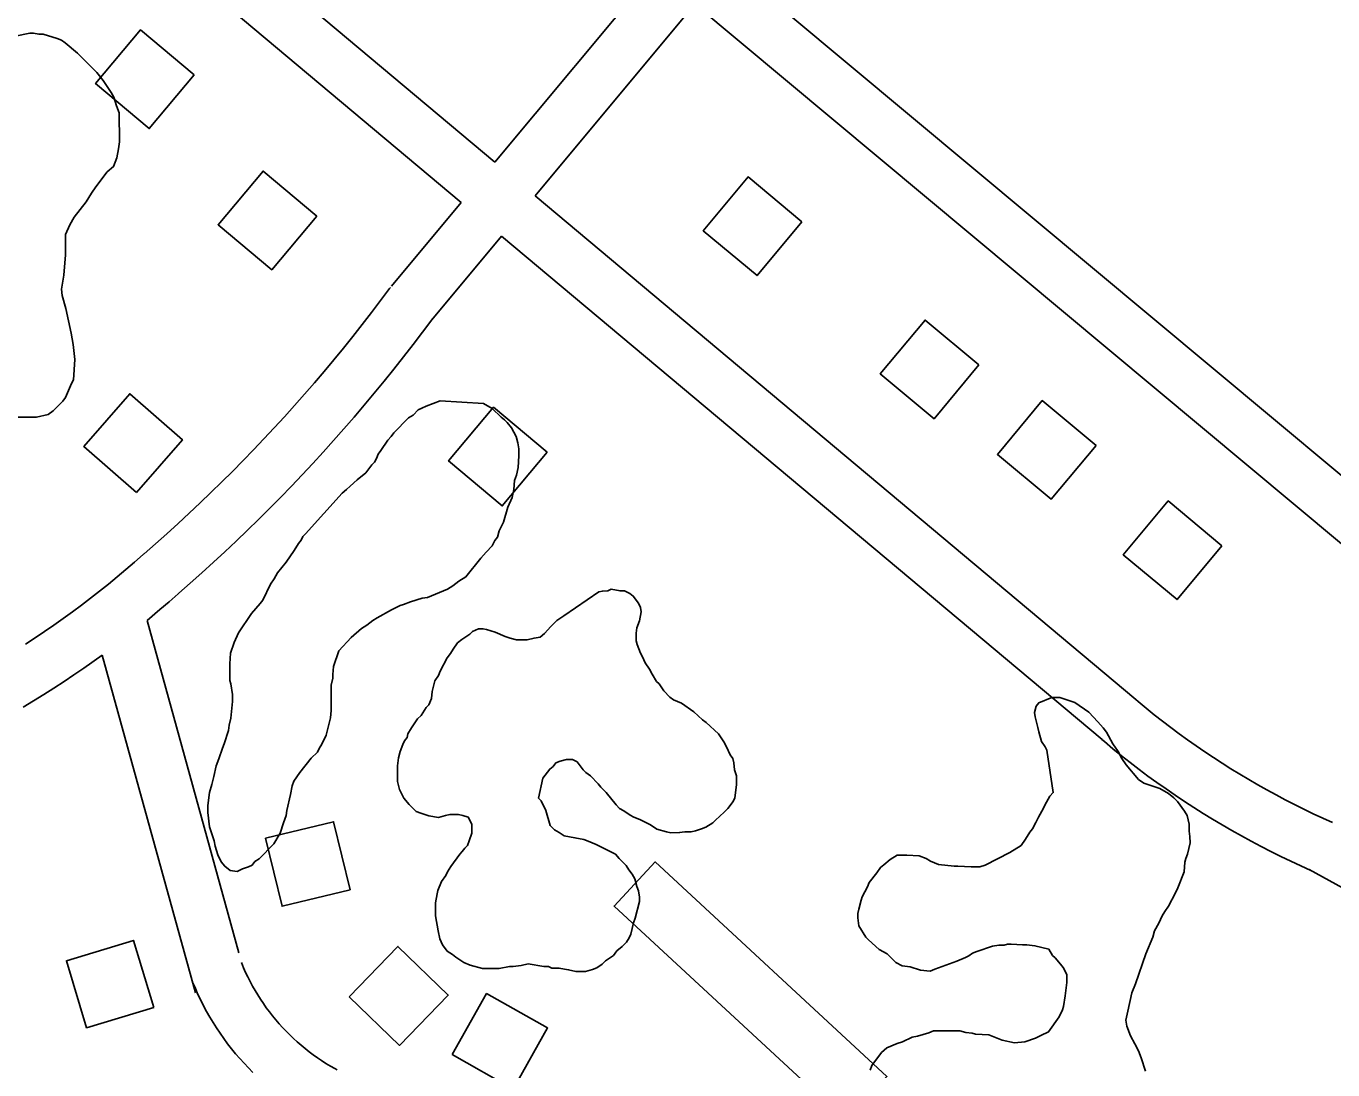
# Model space of a CAD drawing. Extents: x 3683402 to 3721514, y 487807 to 513565.
# Drawn here: x 3704638 to 3705384, y 496025 to 496621 of the extents above; entities that cross this region are included whole.
import ezdxf

# ---------------------------------------------------------------- set-up
doc = ezdxf.new("R2010")
doc.units = 0
for name, color, linetype in [('V-BLDG-OTLN', 7, 'Continuous'), ('V-ROAD-CNTR', 7, 'Continuous'), ('V-SITE-VEGE', 7, 'Continuous')]:
    doc.layers.add(name, color=color, linetype=linetype)

msp = doc.modelspace()

# ---------------------------------------------------------------- linework, layer by layer
at = {"layer": 'V-BLDG-OTLN'}
for points in [[(3704733.54, 496593.3), (3704702.89, 496618.99), (3704677.2, 496588.33), (3704707.86, 496562.64)], [(3704803.58, 496512.64), (3704772.92, 496538.33), (3704747.23, 496507.67), (3704777.89, 496481.98)], [(3705080.69, 496509.37), (3705049.97, 496534.99), (3705024.35, 496504.28), (3705055.06, 496478.65)], [(3705181.82, 496427.66), (3705151.1, 496453.28), (3705125.48, 496422.57), (3705156.19, 496396.94)], [(3704700.56, 496354.78), (3704726.86, 496384.92), (3704696.72, 496411.22), (3704670.42, 496381.08)], [(3705248.7, 496381.67), (3705217.98, 496407.3), (3705192.36, 496376.58), (3705223.08, 496350.96)], [(3704935.22, 496377.81), (3704904.56, 496403.5), (3704878.87, 496372.84), (3704909.53, 496347.15)], [(3705320.64, 496324.32), (3705289.93, 496349.95), (3705264.3, 496319.23), (3705295.02, 496293.61)], [(3704774.29, 496157.39), (3704783.72, 496118.52), (3704822.6, 496127.96), (3704813.16, 496166.83)], [(3705105.92, 495996.01), (3704973.43, 496118.6), (3704996.8, 496143.86), (3705129.29, 496021.27)], [(3704710.4, 496060.73), (3704698.8, 496099.01), (3704660.52, 496087.41), (3704672.12, 496049.13)], [(3704822.12, 496066.86), (3704850.89, 496039.06), (3704878.68, 496067.83), (3704849.91, 496095.62)], [(3704880.97, 496033.82), (3704915.81, 496014.18), (3704935.46, 496049.02), (3704900.61, 496068.66)]]:
    msp.add_lwpolyline(points, close=True, dxfattribs=at)
at = {"layer": 'V-ROAD-CNTR'}
for points in [[(3704905.27, 496543.46), (3704394.19, 496971.68)], [(3704886.06, 496520.41), (3704549.98, 496802.01)], [(3704905.27, 496543.46), (3704996.46, 496652.85)], [(3705696.94, 496107.56), (3705038.7, 496656.68)], [(3704928.27, 496524.19), (3705019.49, 496633.63)], [(3705677.72, 496084.53), (3705019.49, 496633.63)], [(3705271.41, 496236.68), (3704928.27, 496524.19)], [(3704846.17, 496472.55), (3704886.06, 496520.41)], [(3704869.21, 496453.35), (3704909.06, 496501.14)], [(3705252.14, 496213.68), (3704909.06, 496501.14)], [(3704704.95, 496319.83), (3704711.49, 496325.54), (3704717.92, 496331.27), (3704724.3, 496337.06), (3704730.62, 496342.91), (3704736.9, 496348.82), (3704743.11, 496354.78), (3704749.28, 496360.8), (3704755.38, 496366.87), (3704761.44, 496373), (3704767.43, 496379.19), (3704773.37, 496385.43), (3704779.25, 496391.72), (3704785.08, 496398.07), (3704790.84, 496404.47), (3704796.55, 496410.92), (3704802.19, 496417.43), (3704807.78, 496423.98), (3704813.31, 496430.59), (3704818.78, 496437.25), (3704824.18, 496443.95), (3704829.53, 496450.71), (3704834.81, 496457.51), (3704840.03, 496464.37), (3704845.21, 496471.29), (3704845.63, 496471.87)], [(3704724.7, 496297.25), (3704731.34, 496303.05), (3704737.98, 496308.97), (3704744.56, 496314.94), (3704751.09, 496320.97), (3704757.56, 496327.07), (3704763.98, 496333.22), (3704770.33, 496339.43), (3704776.64, 496345.7), (3704782.88, 496352.02), (3704789.07, 496358.41), (3704795.2, 496364.84), (3704801.26, 496371.34), (3704807.27, 496377.89), (3704813.22, 496384.49), (3704819.11, 496391.15), (3704824.94, 496397.86), (3704830.7, 496404.63), (3704836.41, 496411.44), (3704842.05, 496418.31), (3704847.63, 496425.23), (3704853.14, 496432.2), (3704858.59, 496439.23), (3704863.98, 496446.3), (3704869.28, 496453.39), (3704869.75, 496454.03)], [(3704637.2, 496268.26), (3704642.64, 496271.81), (3704648.04, 496275.43), (3704653.4, 496279.11), (3704658.71, 496282.85), (3704663.97, 496286.66), (3704669.19, 496290.53), (3704674.37, 496294.46), (3704679.49, 496298.45), (3704684.57, 496302.51), (3704689.6, 496306.62), (3704694.58, 496310.8), (3704699.51, 496315.03), (3704704.42, 496319.35), (3704704.85, 496319.73)], [(3704706.66, 496281.78), (3704713.99, 496287.92), (3704719.2, 496292.39), (3704724.31, 496296.9), (3704724.81, 496297.34)], [(3704706.66, 496281.78), (3704759.1, 496092.01)], [(3704635.94, 496232.21), (3704641.81, 496235.75), (3704647.65, 496239.36), (3704653.44, 496243.04), (3704659.18, 496246.78), (3704664.88, 496250.6), (3704670.53, 496254.48), (3704681.04, 496261.89)], [(3704681.04, 496261.89), (3704734.31, 496069.09)], [(3705383.74, 496166.43), (3705378.21, 496168.9), (3705372.81, 496171.4), (3705367.44, 496173.97), (3705362.1, 496176.61), (3705356.79, 496179.32), (3705351.53, 496182.1), (3705346.3, 496184.95), (3705341.1, 496187.86), (3705335.95, 496190.84), (3705330.83, 496193.89), (3705325.76, 496197.01), (3705320.73, 496200.19), (3705315.73, 496203.43), (3705310.78, 496206.74), (3705305.88, 496210.12), (3705301.01, 496213.56), (3705296.2, 496217.06), (3705291.43, 496220.62), (3705286.7, 496224.25), (3705282.02, 496227.93), (3705277.4, 496231.68), (3705272.79, 496235.51), (3705271.46, 496236.64)], [(3705371.49, 496139.04), (3705365.79, 496141.59), (3705360.03, 496144.25), (3705354.31, 496146.99), (3705348.62, 496149.81), (3705342.97, 496152.69), (3705337.36, 496155.66), (3705331.78, 496158.69), (3705326.25, 496161.8), (3705320.76, 496164.97), (3705315.31, 496168.22), (3705309.9, 496171.54), (3705304.54, 496174.93), (3705299.22, 496178.39), (3705293.94, 496181.92), (3705288.71, 496185.51), (3705283.53, 496189.18), (3705278.4, 496192.91), (3705273.32, 496196.7), (3705268.28, 496200.57), (3705263.3, 496204.49), (3705258.37, 496208.49), (3705253.52, 496212.52), (3705252.09, 496213.73)], [(3705477.42, 496080.67), (3705370.38, 496139.59)], [(3704760.55, 496086.33), (3704761.75, 496083.46), (3704762.94, 496080.78), (3704764.2, 496078.14), (3704765.52, 496075.53), (3704766.91, 496072.94), (3704768.36, 496070.39), (3704769.86, 496067.88), (3704771.43, 496065.41), (3704773.06, 496062.98), (3704774.75, 496060.58), (3704776.5, 496058.23), (3704778.3, 496055.92), (3704780.16, 496053.66), (3704782.07, 496051.44), (3704784.03, 496049.26), (3704786.05, 496047.14), (3704788.12, 496045.07), (3704790.24, 496043.04), (3704792.41, 496041.07), (3704794.62, 496039.15), (3704796.88, 496037.29), (3704799.18, 496035.48), (3704801.53, 496033.73), (3704803.92, 496032.04), (3704806.35, 496030.4), (3704808.82, 496028.82), (3704811.33, 496027.31), (3704813.91, 496025.83), (3704815.14, 496025.16)], [(3704732.86, 496074.77), (3704734.2, 496071.56), (3704735.69, 496068.23), (3704737.26, 496064.92), (3704738.92, 496061.66), (3704740.65, 496058.43), (3704742.45, 496055.25), (3704744.34, 496052.12), (3704746.3, 496049.03), (3704748.33, 496045.99), (3704750.44, 496043), (3704752.62, 496040.06), (3704754.87, 496037.18), (3704757.19, 496034.35), (3704759.58, 496031.58), (3704762.03, 496028.87), (3704764.55, 496026.21), (3704767.13, 496023.62)]]:
    msp.add_lwpolyline(points, dxfattribs=at)
at = {"layer": 'V-SITE-VEGE'}
for points in [[(3704606.04, 496610.28), (3704639.68, 496617.02), (3704641.69, 496617.04), (3704644.71, 496616.55), (3704647.22, 496616.57), (3704655.28, 496614.1), (3704657.8, 496613.11), (3704659.82, 496611.62), (3704666.89, 496605.62), (3704678.02, 496594.64), (3704681.56, 496590.13), (3704686.13, 496583.12), (3704687.65, 496580.62), (3704689.19, 496575.6), (3704690.72, 496571.59), (3704690.83, 496555), (3704690.35, 496550.98), (3704689.38, 496545.94), (3704687.39, 496540.9), (3704683.89, 496537.86), (3704677.41, 496529.28), (3704674.92, 496525.75), (3704671.93, 496520.7), (3704664.95, 496512.11), (3704662.46, 496507.57), (3704659.98, 496502.03), (3704660.05, 496490.47), (3704659.12, 496478.9), (3704657.66, 496470.85), (3704658.18, 496467.33), (3704660.24, 496459.81), (3704663.34, 496445.75), (3704664.39, 496439.22), (3704665.44, 496430.68), (3704664.51, 496419.11), (3704663.52, 496417.1), (3704660.04, 496409.03), (3704658.55, 496407.01), (3704653.05, 496401.45), (3704650.05, 496399.42), (3704643.52, 496397.87), (3704626.94, 496397.77)], [(3704897.26, 496317.23), (3704888.78, 496306.62), (3704884.77, 496304.08), (3704881.27, 496301.55), (3704878.27, 496299.52), (3704866.73, 496294.92), (3704863.72, 496294.4), (3704857.2, 496292.35), (3704853.18, 496290.82), (3704851.18, 496290.3), (3704846.17, 496287.76), (3704838.15, 496283.19), (3704835.65, 496281.66), (3704832.14, 496279.13), (3704829.14, 496277.1), (3704823.14, 496272.04), (3704816.15, 496264.46), (3704813.18, 496255.39), (3704812.71, 496250.86), (3704812.72, 496248.85), (3704811.74, 496244.82), (3704811.83, 496230.24), (3704811.35, 496226.22), (3704808.9, 496216.15), (3704806.42, 496211.11), (3704804.93, 496208.59), (3704803.93, 496206.57), (3704800.43, 496203.03), (3704793.95, 496194.95), (3704790.46, 496189.9), (3704789.47, 496187.38), (3704788.5, 496182.35), (3704786.54, 496173.29), (3704786.06, 496170.27), (3704784.57, 496166.24), (3704782.6, 496160.19), (3704779.12, 496154.14), (3704770.62, 496145.54), (3704768.12, 496144.02), (3704766.62, 496142), (3704764.62, 496140.98), (3704761.11, 496139.96), (3704758.1, 496138.43), (3704754.08, 496138.91), (3704751.04, 496141.4), (3704749.02, 496143.9), (3704746.98, 496147.91), (3704745.44, 496152.93), (3704744.92, 496155.94), (3704742.36, 496163.97), (3704741.31, 496172.01), (3704741.28, 496176.03), (3704742.24, 496183.58), (3704743.72, 496188.11), (3704744.7, 496192.64), (3704746.17, 496198.68), (3704747.65, 496202.71), (3704749.63, 496208.75), (3704750.62, 496211.28), (3704753.08, 496218.83), (3704753.56, 496221.85), (3704754.55, 496225.88), (3704755.5, 496235.43), (3704755.47, 496239.45), (3704754.43, 496245.48), (3704753.92, 496247.49), (3704753.86, 496257.04), (3704754.32, 496263.08), (3704756.3, 496269.12), (3704758.78, 496274.66), (3704766.25, 496285.77), (3704771.24, 496291.33), (3704772.74, 496293.35), (3704777.21, 496302.42), (3704779.2, 496305.45), (3704781.19, 496308.98), (3704786.18, 496315.04), (3704790.67, 496321.61), (3704793.15, 496325.65), (3704794.65, 496327.67), (3704795.64, 496329.68), (3704797.14, 496331.2), (3704818.11, 496354.45), (3704820.61, 496356.48), (3704822.61, 496358.5), (3704826.61, 496362.04), (3704831.61, 496366.09), (3704835.1, 496370.64), (3704836.6, 496372.16), (3704837.6, 496374.17), (3704838.58, 496376.69), (3704840.08, 496378.71), (3704844.07, 496384.77), (3704846.06, 496386.79), (3704847.56, 496388.81), (3704856.05, 496397.41), (3704858.56, 496398.93), (3704861.56, 496401.97), (3704863.56, 496402.98), (3704866.07, 496404.01), (3704874.09, 496407.07)], [(3704874.09, 496407.07), (3704898.73, 496405.71), (3704903.78, 496402.73), (3704908.83, 496397.73), (3704910.86, 496396.23), (3704912.37, 496394.73), (3704914.9, 496391.73), (3704917.45, 496386.72), (3704918.48, 496383.21), (3704919, 496379.69), (3704919.02, 496375.67), (3704918.56, 496369.14), (3704917.58, 496364.61), (3704916.59, 496361.58), (3704916.12, 496356.55), (3704915.14, 496352.02), (3704912.67, 496346.48), (3704910.2, 496337.92), (3704907.72, 496332.88), (3704906.74, 496329.35), (3704905.24, 496327.33), (3704903.75, 496324.31), (3704900.25, 496320.77), (3704897.26, 496317.23)], [(3704944.71, 496284.34), (3704964.74, 496298.03), (3704966.75, 496298.55), (3704969.76, 496298.57), (3704971.77, 496299.59), (3704976.8, 496298.61), (3704979.31, 496298.63), (3704982.34, 496297.14), (3704984.36, 496295.64), (3704987.4, 496291.64), (3704988.42, 496289.13), (3704988.94, 496286.62), (3704987.96, 496281.59), (3704986.48, 496277.56), (3704986, 496274.54), (3704986.02, 496270.01), (3704986.54, 496268.01), (3704988.58, 496262.99), (3704989.6, 496260.99), (3704991.12, 496257.48), (3704993.66, 496253.97), (3704995.19, 496250.97), (3704997.72, 496246.96), (3704999.24, 496245.46), (3705001.78, 496241.46), (3705005.32, 496237.96), (3705007.34, 496236.46), (3705011.88, 496234.48), (3705018.94, 496229.5), (3705024, 496225), (3705026.02, 496223.51), (3705033.1, 496217.02), (3705036.14, 496212.51), (3705037.66, 496209.5), (3705039.7, 496204.99), (3705041.22, 496202.99), (3705041.74, 496200.48), (3705042.27, 496196.46), (3705043.3, 496192.95), (3705043.32, 496187.92), (3705042.37, 496180.37), (3705041.37, 496178.36), (3705038.38, 496174.32), (3705036.38, 496172.29), (3705031.38, 496167.74), (3705029.89, 496166.23), (3705025.88, 496163.68), (3705023.37, 496162.67), (3705019.86, 496161.64), (3705017.35, 496161.12), (3705013.83, 496161.1), (3705010.82, 496160.58), (3705005.79, 496160.55), (3705003.27, 496161.03), (3704997.74, 496162.51), (3704994.2, 496165), (3704988.15, 496167.98), (3704984.62, 496169.47), (3704982.6, 496170.46), (3704979.07, 496172.95), (3704976.55, 496174.45), (3704974.53, 496176.44), (3704968.95, 496183.45), (3704965.92, 496186.45), (3704964.4, 496188.45), (3704959.85, 496192.94), (3704957.32, 496194.94), (3704955.81, 496196.44), (3704952.26, 496200.94), (3704949.74, 496202.43), (3704946.22, 496202.41), (3704942.7, 496201.39), (3704940.2, 496200.36), (3704938.7, 496198.34), (3704936.7, 496196.82), (3704932.71, 496191.77), (3704930.27, 496180.19), (3704931.78, 496178.7), (3704934.33, 496173.18), (3704936.9, 496164.65), (3704939.43, 496162.15), (3704941.95, 496160.66), (3704944.98, 496158.67), (3704951.02, 496157.7), (3704956.05, 496156.73), (3704958.57, 496155.73), (3704963.1, 496153.75), (3704974.19, 496148.29), (3704976.22, 496145.79), (3704980.27, 496141.79), (3704981.79, 496139.29), (3704983.82, 496136.79), (3704985.34, 496134.28), (3704986.37, 496129.76), (3704987.39, 496127.26), (3704987.92, 496123.74)], [(3704987.92, 496123.74), (3704987.93, 496121.23), (3704985.48, 496111.66), (3704984.49, 496109.14), (3704983.02, 496102.6), (3704982.03, 496100.58), (3704980.53, 496098.06), (3704978.03, 496095.53), (3704975.03, 496093), (3704973.04, 496090.47), (3704968.53, 496087.43), (3704966.54, 496085.41), (3704963.53, 496083.38), (3704961.02, 496082.36), (3704957.01, 496081.33), (3704951.48, 496081.3), (3704947.45, 496082.28), (3704941.92, 496083.25), (3704937.9, 496083.22), (3704935.88, 496084.22), (3704933.36, 496084.2), (3704924.31, 496085.65), (3704920.29, 496084.62), (3704915.77, 496084.09), (3704913.76, 496084.08), (3704907.73, 496083.04), (3704898.18, 496082.98), (3704891.13, 496084.95), (3704887.61, 496086.43), (3704883.06, 496089.42), (3704881.04, 496090.92), (3704878.02, 496092.91), (3704875.48, 496096.42), (3704873.95, 496099.92), (3704872.92, 496104.44), (3704871.36, 496112.98), (3704871.31, 496120.52), (3704872.29, 496125.55), (3704872.78, 496127.57), (3704874.76, 496132.6), (3704877.25, 496136.14), (3704878.24, 496138.16), (3704880.24, 496141.18), (3704885.22, 496148.25), (3704886.72, 496149.77), (3704888.21, 496151.79), (3704889.71, 496153.31), (3704890.7, 496155.83), (3704892.18, 496160.36), (3704892.15, 496165.39), (3704890.12, 496169.39), (3704887.1, 496170.38), (3704884.58, 496170.87), (3704879.55, 496170.84), (3704877.04, 496170.32), (3704873.03, 496169.29), (3704867.49, 496170.26), (3704862.96, 496171.74), (3704860.44, 496172.73), (3704856.39, 496176.73), (3704853.36, 496180.23), (3704850.81, 496185.24), (3704849.78, 496189.76), (3704849.72, 496198.81), (3704850.2, 496203.34), (3704851.18, 496206.86), (3704852.67, 496210.89), (3704853.66, 496212.91), (3704855.15, 496214.93), (3704855.65, 496216.94), (3704857.63, 496220.47), (3704861.12, 496225.52), (3704863.12, 496227.54), (3704866.11, 496232.08), (3704867.61, 496233.6), (3704869.1, 496237.13), (3704869.57, 496241.16), (3704871.04, 496247.2), (3704873.04, 496250.22), (3704874.03, 496252.74), (3704878, 496260.31), (3704880, 496262.83), (3704881.49, 496265.36), (3704883.98, 496268.89), (3704886.48, 496270.92), (3704890.99, 496273.96), (3704892.49, 496275.48), (3704896, 496277.01), (3704898.51, 496277.02), (3704900.52, 496276.53), (3704905.56, 496275.05), (3704911.1, 496272.57), (3704914.13, 496271.59), (3704917.65, 496270.6), (3704923.68, 496270.64), (3704927.7, 496271.67), (3704931.21, 496272.19), (3704933.71, 496274.22), (3704937.21, 496278.26), (3704940.71, 496281.8), (3704944.71, 496284.34)], [(3705153.27, 496046.33), (3705155.78, 496047.35), (3705170.86, 496047.44), (3705174.38, 496046.46), (3705177.91, 496045.98), (3705179.92, 496045.48), (3705187.46, 496045.03), (3705195.02, 496042.06), (3705202.07, 496040.59), (3705208.1, 496041.13), (3705214.12, 496043.18), (3705217.12, 496044.71), (3705221.63, 496046.74), (3705227.62, 496055.33), (3705229.6, 496059.36), (3705230.09, 496061.38), (3705231.06, 496067.41), (3705232.02, 496074.96), (3705231.99, 496079.48), (3705229.96, 496083.49), (3705228.44, 496085.49), (3705225.4, 496088.99), (3705223.88, 496090.49), (3705221.85, 496094), (3705213.8, 496095.96), (3705209.27, 496096.43), (3705206.75, 496096.42), (3705200.21, 496096.88), (3705198.21, 496096.87), (3705196.2, 496096.35), (3705193.18, 496096.34), (3705189.67, 496095.82), (3705180.64, 496092.74), (3705178.13, 496091.72), (3705176.13, 496090.2), (3705174.12, 496089.18), (3705169.11, 496087.14), (3705156.57, 496082.54), (3705154.06, 496081.52), (3705148.53, 496081.99), (3705142.48, 496083.97), (3705137.96, 496084.44), (3705134.43, 496086.43), (3705129.37, 496091.43), (3705124.83, 496093.91), (3705118.76, 496099.41), (3705117.25, 496100.9), (3705113.19, 496107.41), (3705112.66, 496111.93), (3705112.64, 496114.45), (3705113.13, 496116.96), (3705114.61, 496122), (3705115.1, 496124.01), (3705118.08, 496129.56), (3705119.07, 496132.08), (3705123.56, 496137.64), (3705125.55, 496140.67), (3705127.55, 496142.18), (3705131.05, 496145.23), (3705135.06, 496147.76), (3705140.59, 496147.79), (3705147.63, 496147.33), (3705151.66, 496145.85), (3705154.18, 496144.36), (3705158.72, 496142.38), (3705167.77, 496141.43), (3705169.78, 496141.44), (3705177.33, 496140.98), (3705182.35, 496141.01), (3705185.36, 496142.04), (3705199.39, 496149.16), (3705205.91, 496153.22), (3705208.4, 496156.76), (3705210.89, 496160.79), (3705212.38, 496162.81), (3705214.37, 496166.34), (3705215.86, 496169.37), (3705217.85, 496172.9), (3705220.33, 496177.94), (3705222.32, 496181.47), (3705224.32, 496183.49), (3705220.66, 496207.6), (3705219.64, 496209.61), (3705217.61, 496212.61), (3705216.07, 496218.13), (3705215.55, 496220.64), (3705214, 496226.66), (3705213.49, 496229.17), (3705214.47, 496232.7), (3705215.97, 496234.72), (3705223.49, 496237.78), (3705228.01, 496237.81), (3705236.58, 496234.84), (3705244.65, 496229.36), (3705249.71, 496223.86), (3705252.75, 496220.36), (3705254.78, 496217.86), (3705258.33, 496211.35), (3705261.38, 496206.84), (3705263.41, 496202.83), (3705265.95, 496199.33)], [(3705265.95, 496199.33), (3705273.04, 496190.83), (3705276.06, 496188.84), (3705285.13, 496185.87), (3705290.18, 496182.89), (3705293.21, 496180.4), (3705295.23, 496178.39), (3705299.29, 496172.89), (3705300.81, 496170.39), (3705301.85, 496165.37), (3705301.87, 496161.34), (3705302.39, 496158.33), (3705302.41, 496154.81), (3705300.94, 496148.27), (3705299.95, 496145.75), (3705299.46, 496143.74), (3705299, 496138.2), (3705295.53, 496129.13), (3705294.04, 496126.11), (3705290.06, 496118.54), (3705288.08, 496115.51), (3705286.58, 496112.99), (3705284.6, 496108.96), (3705282.11, 496104.42), (3705281.13, 496100.9), (3705277.16, 496091.32), (3705271.23, 496074.19), (3705269.26, 496069.15), (3705266.8, 496058.58), (3705265.83, 496053.55), (3705266.35, 496050.03), (3705268.4, 496044.52), (3705270.94, 496040.01), (3705272.98, 496036), (3705274.51, 496031.99), (3705277.07, 496024.46)], [(3705119.72, 496025.01), (3705120.71, 496027.53), (3705126.2, 496035.11), (3705129.2, 496037.64), (3705135.21, 496040.19), (3705138.22, 496041.21), (3705143.74, 496043.76), (3705146.75, 496044.28), (3705153.27, 496046.33)]]:
    msp.add_lwpolyline(points, dxfattribs=at)

doc.saveas('drawing.dxf')
